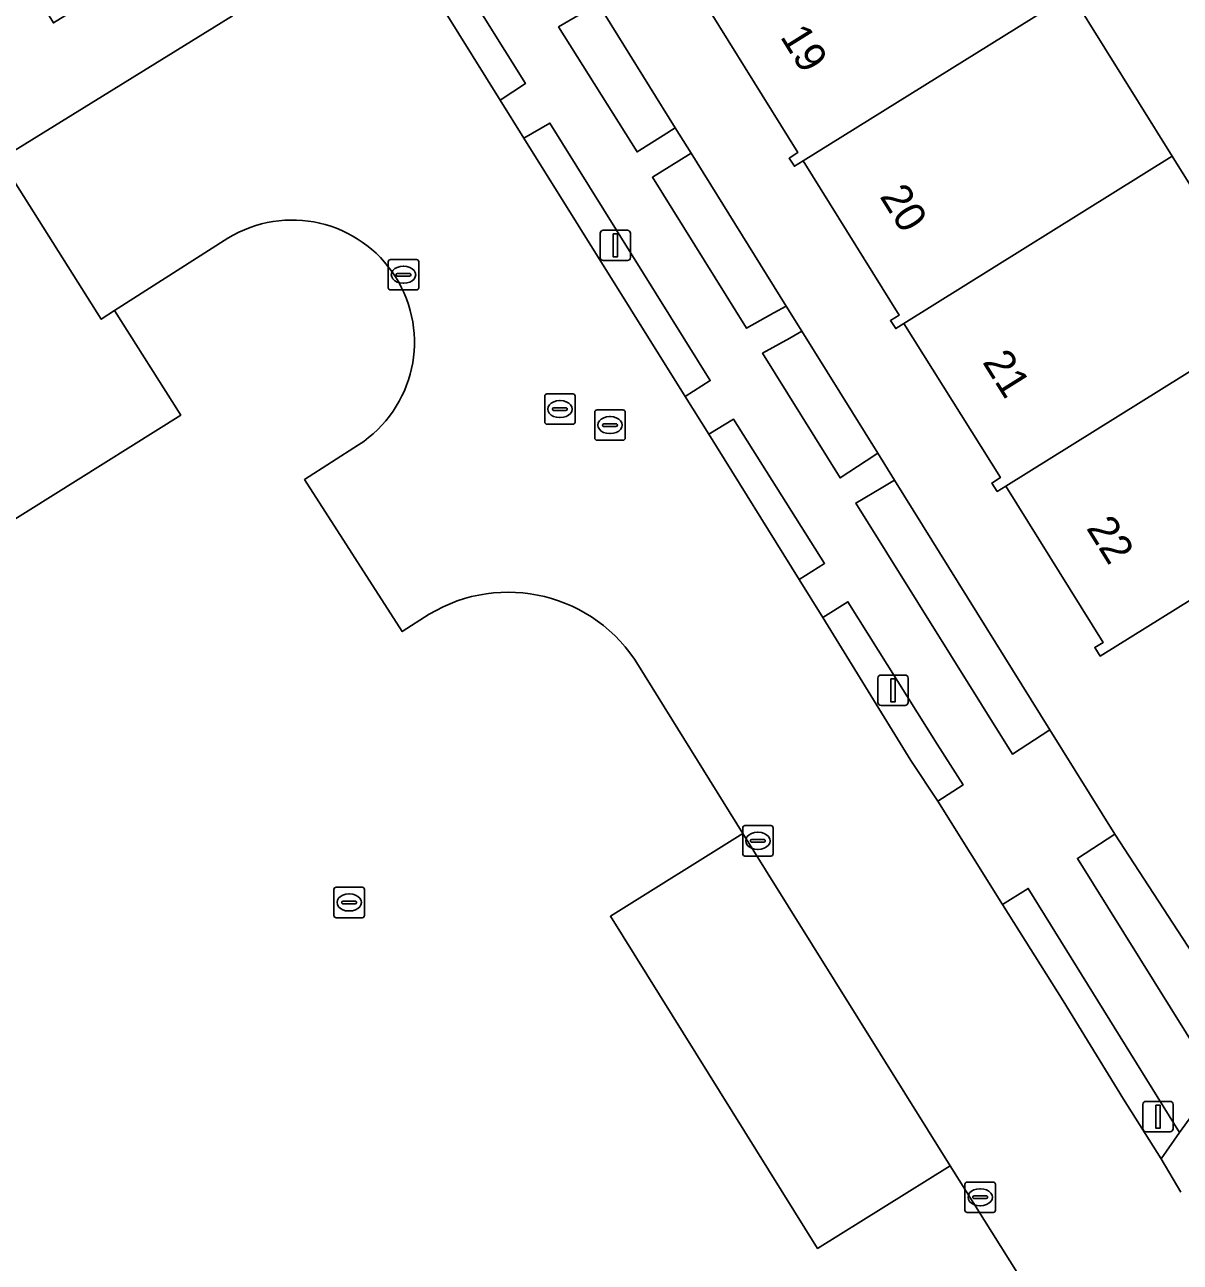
# Model space of a CAD drawing. Extents: x 159279 to 160377, y 384531 to 385888.
# Drawn here: x 159510.12 to 159548.1, y 385281.77 to 385322.46 of the extents above; entities that cross this region are included whole.
import ezdxf

# ---------------------------------------------------------------- set-up
doc = ezdxf.new("R2010")
doc.units = 0
for name, color, linetype in [('IMGEO_Erf', 7, 'Continuous'), ('IMGEO_Groenvoorziening', 7, 'Continuous'), ('IMGEO_Kolk', 7, 'Continuous'), ('IMGEO_Lichtmast', 7, 'Continuous'), ('IMGEO_Pand', 7, 'Continuous'), ('IMGEO_Pand_nummerreeks', 7, 'Continuous'), ('IMGEO_Parkeervlak_open', 7, 'Continuous'), ('IMGEO_Rijbaan_lokaal_open', 7, 'Continuous'), ('IMGEO_Rioolput', 7, 'Continuous'), ('IMGEO_Terreindeel_gesloten', 7, 'Continuous'), ('IMGEO_Voetgangersgebied_open', 7, 'Continuous'), ('IMGEO_Voetpad_open', 7, 'Continuous')]:
    doc.layers.add(name, color=color, linetype=linetype)

msp = doc.modelspace()

# ---------------------------------------------------------------- linework, layer by layer
at = {"layer": 'IMGEO_Erf'}
msp.add_lwpolyline([(159544.511, 385323.473), (159547.84, 385318.137), (159551.181, 385312.781), (159553.45, 385314.197), (159552.802, 385315.254), (159555.238, 385316.749), (159556.357, 385314.929), (159553.927, 385313.42), (159558.737, 385305.711), (159561.613, 385309.739), (159558.526, 385314.545), (159561.166, 385316.192), (159563.523, 385312.414), (159566.465, 385316.708), (159572.183, 385320.11), (159582.07, 385326.296)], dxfattribs=at)
at = {"layer": 'IMGEO_Groenvoorziening'}
for points in [[(159500.64, 385348.943), (159498.146, 385352.954), (159493.776, 385350.243), (159488.31, 385359.005), (159492.658, 385361.728), (159490.152, 385365.746), (159485.794, 385363.031), (159480.341, 385371.812), (159484.701, 385374.506), (159481.423, 385379.772), (159481.223, 385380.079), (159473.614, 385375.297), (159509.752, 385318.295), (159516.946, 385322.749), (159515.441, 385325.224), (159511.063, 385322.514), (159504.254, 385333.446), (159508.6, 385336.129), (159506.114, 385340.158), (159501.739, 385337.466), (159496.29, 385346.227)], [(159520.255, 385328.8), (159525.749, 385319.979), (159526.576, 385320.524), (159521.094, 385329.298)], [(159528.965, 385323.142), (159528.556, 385322.903), (159527.669, 385322.385), (159530.249, 385318.277), (159531.106, 385318.817), (159531.501, 385319.066)], [(159572.183, 385320.11), (159566.465, 385316.708), (159563.523, 385312.414), (159561.613, 385309.739), (159558.737, 385305.711), (159553.996, 385299.07), (159548.652, 385291.686), (159545.948, 385295.841), (159544.72, 385295.047), (159549.295, 385287.709)], [(159526.527, 385318.725), (159531.825, 385310.237), (159532.654, 385310.759), (159527.381, 385319.225)], [(159532.02, 385318.232), (159531.625, 385317.986), (159530.753, 385317.443), (159533.848, 385312.475), (159534.747, 385312.983), (159535.145, 385313.208)], [(159535.661, 385312.379), (159535.263, 385312.155), (159534.37, 385311.653), (159536.921, 385307.559), (159537.781, 385308.121), (159538.156, 385308.367)], [(159532.61, 385308.995), (159535.574, 385304.213), (159536.412, 385304.745), (159533.418, 385309.486)], [(159538.705, 385307.485), (159538.32, 385307.257), (159537.434, 385306.731), (159542.582, 385298.475), (159543.815, 385299.271)], [(159537.175, 385303.487), (159536.35, 385302.972), (159539.25, 385298.267), (159540.128, 385296.932), (159540.961, 385297.46), (159540.116, 385298.801)], [(159542.263, 385293.526), (159544.248, 385290.361), (159546.236, 385287.125), (159547.47, 385285.17), (159548.078, 385286.038), (159543.103, 385294.058)]]:
    msp.add_lwpolyline(points, close=True, dxfattribs=at)
for points in [[(159516.798, 385315.437), (159513.073, 385313.056), (159515.25, 385309.623), (159506.85, 385304.364), (159497.859, 385298.653), (159426.009, 385253.608)], [(159523.417, 385303.075), (159522.529, 385302.505), (159519.319, 385307.501), (159521.093, 385308.643)], [(159529.172, 385250), (159546.212, 385275.888), (159545.242, 385277.453), (159540.536, 385284.937), (159536.183, 385282.224), (159529.37, 385293.144), (159533.72, 385295.863), (159530.299, 385301.384)]]:
    msp.add_lwpolyline(points, dxfattribs=at)
for centre, radius, start, end in [((159518.909, 385312.017), 4.019, 302.9081, 121.692), ((159526.01, 385298.779), 5.018, 31.2734, 121.1169)]:
    msp.add_arc(centre, radius, start, end, dxfattribs=at)
at = {"layer": 'IMGEO_Kolk'}
for p, q in [((159522.069, 385313.811), (159522.069, 385314.663)), ((159522.144, 385314.737), (159522.996, 385314.737)), ((159522.557, 385314.517), (159522.582, 385314.517)), ((159523.07, 385314.663), (159523.07, 385313.811)), ((159522.328, 385314.231), (159522.328, 385314.243)), ((159522.766, 385314.194), (159522.368, 385314.194)), ((159522.371, 385314.28), (159522.769, 385314.28)), ((159522.812, 385314.243), (159522.812, 385314.231)), ((159522.996, 385313.737), (159522.144, 385313.737)), ((159522.58, 385313.957), (159522.555, 385313.957)), ((159533.718, 385295.198), (159533.718, 385296.05)), ((159533.793, 385296.124), (159534.645, 385296.124)), ((159534.206, 385295.904), (159534.231, 385295.904)), ((159534.719, 385296.05), (159534.719, 385295.198)), ((159533.977, 385295.618), (159533.977, 385295.63)), ((159534.415, 385295.581), (159534.017, 385295.581)), ((159534.02, 385295.667), (159534.418, 385295.667)), ((159534.229, 385295.344), (159534.204, 385295.344)), ((159534.461, 385295.63), (159534.461, 385295.618)), ((159534.645, 385295.124), (159533.793, 385295.124)), ((159520.284, 385293.171), (159520.284, 385294.023)), ((159520.359, 385294.097), (159521.211, 385294.097)), ((159520.772, 385293.877), (159520.797, 385293.877)), ((159521.285, 385294.023), (159521.285, 385293.171)), ((159520.543, 385293.591), (159520.543, 385293.603)), ((159520.981, 385293.554), (159520.583, 385293.554)), ((159520.586, 385293.64), (159520.984, 385293.64)), ((159520.795, 385293.317), (159520.77, 385293.317)), ((159521.027, 385293.603), (159521.027, 385293.591)), ((159521.211, 385293.097), (159520.359, 385293.097)), ((159541.1, 385284.405), (159541.952, 385284.405)), ((159541.025, 385283.479), (159541.025, 385284.331)), ((159541.327, 385283.948), (159541.725, 385283.948)), ((159541.513, 385284.185), (159541.538, 385284.185)), ((159542.026, 385284.331), (159542.026, 385283.479)), ((159541.284, 385283.899), (159541.284, 385283.911)), ((159541.722, 385283.862), (159541.324, 385283.862)), ((159541.536, 385283.625), (159541.511, 385283.625)), ((159541.768, 385283.911), (159541.768, 385283.899)), ((159541.952, 385283.405), (159541.1, 385283.405))]:
    msp.add_line(p, q, dxfattribs=at)
for points in [[(159522.069, 385313.811), (159522.069, 385314.663)], [(159522.144, 385314.737), (159522.996, 385314.737)], [(159523.07, 385314.663), (159523.07, 385313.811)], [(159522.996, 385313.737), (159522.144, 385313.737)], [(159533.718, 385295.198), (159533.718, 385296.05)], [(159533.793, 385296.124), (159534.645, 385296.124)], [(159534.719, 385296.05), (159534.719, 385295.198)], [(159534.645, 385295.124), (159533.793, 385295.124)], [(159520.284, 385293.171), (159520.284, 385294.023)], [(159520.359, 385294.097), (159521.211, 385294.097)], [(159521.285, 385294.023), (159521.285, 385293.171)], [(159521.211, 385293.097), (159520.359, 385293.097)], [(159541.1, 385284.405), (159541.952, 385284.405)], [(159541.025, 385283.479), (159541.025, 385284.331)], [(159542.026, 385284.331), (159542.026, 385283.479)], [(159541.952, 385283.405), (159541.1, 385283.405)]]:
    msp.add_lwpolyline(points, dxfattribs=at)
for centre, radius, start, end in [((159522.146, 385314.661), 0.0765, 91.552, 178.448), ((159522.146, 385314.661), 0.0765, 91.552, 178.448), ((159522.994, 385314.661), 0.0765, 1.552, 88.448), ((159522.994, 385314.661), 0.0765, 1.552, 88.448), ((159522.368, 385314.24), 0.0403, 85.8775, 175.7526), ((159522.365, 385314.23), 0.0366, 178.938, 274.7102), ((159522.769, 385314.237), 0.043, 264.8664, 352.4533), ((159522.773, 385314.242), 0.0386, 1.7309, 96.639), ((159522.146, 385313.813), 0.0765, 181.552, 268.448), ((159522.146, 385313.813), 0.0765, 181.552, 268.448), ((159522.994, 385313.813), 0.0765, 271.552, 358.448), ((159522.994, 385313.813), 0.0765, 271.552, 358.448), ((159533.795, 385296.048), 0.0765, 91.552, 178.448), ((159533.795, 385296.048), 0.0765, 91.552, 178.448), ((159534.643, 385296.048), 0.0765, 1.552, 88.448), ((159534.643, 385296.048), 0.0765, 1.552, 88.448), ((159534.017, 385295.627), 0.0403, 85.8775, 175.7526), ((159534.014, 385295.617), 0.0366, 178.938, 274.7102), ((159534.418, 385295.624), 0.043, 264.8664, 352.4533), ((159534.422, 385295.629), 0.0386, 1.7309, 96.639), ((159533.795, 385295.2), 0.0765, 181.552, 268.448), ((159533.795, 385295.2), 0.0765, 181.552, 268.448), ((159534.643, 385295.2), 0.0765, 271.552, 358.448), ((159534.643, 385295.2), 0.0765, 271.552, 358.448), ((159520.361, 385294.021), 0.0765, 91.552, 178.448), ((159520.361, 385294.021), 0.0765, 91.552, 178.448), ((159521.209, 385294.021), 0.0765, 1.552, 88.448), ((159521.209, 385294.021), 0.0765, 1.552, 88.448), ((159520.583, 385293.6), 0.0403, 85.8775, 175.7526), ((159520.58, 385293.59), 0.0366, 178.938, 274.7102), ((159520.984, 385293.597), 0.043, 264.8664, 352.4533), ((159520.988, 385293.602), 0.0386, 1.7309, 96.639), ((159520.361, 385293.173), 0.0765, 181.552, 268.448), ((159520.361, 385293.173), 0.0765, 181.552, 268.448), ((159521.209, 385293.173), 0.0765, 271.552, 358.448), ((159521.209, 385293.173), 0.0765, 271.552, 358.448), ((159541.102, 385284.329), 0.0765, 91.552, 178.448), ((159541.102, 385284.329), 0.0765, 91.552, 178.448), ((159541.95, 385284.329), 0.0765, 1.552, 88.448), ((159541.95, 385284.329), 0.0765, 1.552, 88.448), ((159541.324, 385283.908), 0.0403, 85.8775, 175.7526), ((159541.729, 385283.91), 0.0386, 1.7309, 96.639), ((159541.321, 385283.898), 0.0366, 178.938, 274.7102), ((159541.725, 385283.905), 0.043, 264.8664, 352.4533), ((159541.102, 385283.481), 0.0765, 181.552, 268.448), ((159541.102, 385283.481), 0.0765, 181.552, 268.448), ((159541.95, 385283.481), 0.0765, 271.552, 358.448), ((159541.95, 385283.481), 0.0765, 271.552, 358.448)]:
    msp.add_arc(centre, radius, start, end, dxfattribs=at)
for centre, major_axis, ratio, start_param, end_param in [((159522.556, 385314.237), (-0.387, 0.002), 0.722429, 4.712389, 7.853982), ((159522.581, 385314.237), (-0.39, 0.002), 0.717154, 1.570796, 4.712389), ((159534.205, 385295.624), (-0.387, 0.002), 0.722429, 4.712389, 7.853982), ((159534.23, 385295.624), (-0.39, 0.002), 0.717154, 1.570796, 4.712389), ((159520.771, 385293.597), (-0.387, 0.002), 0.722429, 4.712389, 7.853982), ((159520.796, 385293.597), (-0.39, 0.002), 0.717154, 1.570796, 4.712389), ((159541.512, 385283.905), (-0.387, 0.002), 0.722429, 4.712389, 7.853982), ((159541.537, 385283.905), (-0.39, 0.002), 0.717154, 1.570796, 4.712389)]:
    msp.add_ellipse(centre, major_axis=major_axis, ratio=ratio, start_param=start_param, end_param=end_param, dxfattribs=at)
at = {"layer": 'IMGEO_Lichtmast'}
for p, q in [((159529.137, 385315.703), (159529.927, 385315.703)), ((159529.927, 385315.703), (159529.137, 385315.703)), ((159529.037, 385314.803), (159529.037, 385315.603)), ((159529.037, 385315.603), (159529.037, 385314.803)), ((159530.027, 385315.603), (159530.027, 385314.803)), ((159530.027, 385314.803), (159530.027, 385315.603)), ((159529.927, 385314.703), (159529.137, 385314.703)), ((159529.137, 385314.703), (159529.927, 385314.703)), ((159538.265, 385301.074), (159539.055, 385301.074)), ((159539.055, 385301.074), (159538.265, 385301.074)), ((159538.165, 385300.174), (159538.165, 385300.974)), ((159538.165, 385300.974), (159538.165, 385300.174)), ((159539.155, 385300.974), (159539.155, 385300.174)), ((159539.155, 385300.174), (159539.155, 385300.974)), ((159539.055, 385300.074), (159538.265, 385300.074)), ((159538.265, 385300.074), (159539.055, 385300.074)), ((159546.876, 385286.157), (159546.876, 385286.957)), ((159546.876, 385286.957), (159546.876, 385286.157)), ((159546.976, 385287.057), (159547.766, 385287.057)), ((159547.766, 385287.057), (159546.976, 385287.057)), ((159547.866, 385286.957), (159547.866, 385286.157)), ((159547.866, 385286.157), (159547.866, 385286.957)), ((159547.766, 385286.057), (159546.976, 385286.057)), ((159546.976, 385286.057), (159547.766, 385286.057))]:
    msp.add_line(p, q, dxfattribs=at)
for points in [[(159529.457, 385315.578), (159529.607, 385315.578), (159529.607, 385314.828), (159529.457, 385314.828), (159529.457, 385315.578)], [(159538.585, 385300.949), (159538.735, 385300.949), (159538.735, 385300.199), (159538.585, 385300.199), (159538.585, 385300.949)], [(159547.296, 385286.932), (159547.446, 385286.932), (159547.446, 385286.182), (159547.296, 385286.182), (159547.296, 385286.932)]]:
    msp.add_lwpolyline(points, dxfattribs=at)
for centre, start, end in [((159529.137, 385315.603), 90, 180), ((159529.137, 385315.603), 90, 180), ((159529.927, 385315.603), 0, 90), ((159529.927, 385315.603), 360, 90), ((159529.137, 385314.803), 180, 270), ((159529.137, 385314.803), 180, 270), ((159529.927, 385314.803), 270, 0), ((159529.927, 385314.803), 270, 0), ((159538.265, 385300.974), 90, 180), ((159538.265, 385300.974), 90, 180), ((159539.055, 385300.974), 0, 90), ((159539.055, 385300.974), 360, 90), ((159538.265, 385300.174), 180, 270), ((159538.265, 385300.174), 180, 270), ((159539.055, 385300.174), 270, 0), ((159539.055, 385300.174), 270, 0), ((159546.976, 385286.957), 90, 180), ((159546.976, 385286.957), 90, 180), ((159547.766, 385286.957), 0, 90), ((159547.766, 385286.957), 360, 90), ((159546.976, 385286.157), 180, 270), ((159546.976, 385286.157), 180, 270), ((159547.766, 385286.157), 270, 0), ((159547.766, 385286.157), 270, 0)]:
    msp.add_arc(centre, 0.1, start, end, dxfattribs=at)
at = {"layer": 'IMGEO_Pand'}
for points in [[(159544.511, 385323.473), (159541.091, 385328.956), (159531.997, 385323.284), (159532.084, 385323.155), (159532.372, 385323.337), (159535.532, 385318.259), (159535.244, 385318.069), (159535.419, 385317.802), (159535.707, 385317.981)], [(159547.84, 385318.137), (159544.511, 385323.473), (159535.707, 385317.981), (159538.867, 385312.913), (159538.572, 385312.73), (159538.749, 385312.469), (159539.017, 385312.633)], [(159551.181, 385312.781), (159547.84, 385318.137), (159539.017, 385312.633), (159542.192, 385307.567), (159541.908, 385307.384), (159542.085, 385307.111), (159542.368, 385307.283)], [(159553.927, 385313.42), (159553.45, 385314.197), (159551.181, 385312.781), (159542.368, 385307.283), (159545.57, 385302.147), (159545.291, 385301.982), (159545.472, 385301.697), (159550.492, 385304.816), (159553.996, 385299.07), (159558.737, 385305.711)]]:
    msp.add_lwpolyline(points, close=True, dxfattribs=at)
at = {"layer": 'IMGEO_Parkeervlak_open'}
msp.add_lwpolyline([(159533.72, 385295.863), (159529.37, 385293.144), (159536.183, 385282.224), (159540.536, 385284.937)], close=True, dxfattribs=at)
at = {"layer": 'IMGEO_Rijbaan_lokaal_open'}
for points in [[(159508.6, 385336.129), (159515.441, 385325.224), (159516.946, 385322.749), (159509.752, 385318.295)], [(159548.124, 385284.071), (159547.47, 385285.17), (159546.236, 385287.125), (159544.248, 385290.361), (159542.263, 385293.526), (159540.128, 385296.932), (159539.25, 385298.267), (159536.35, 385302.972), (159535.574, 385304.213), (159532.61, 385308.995), (159531.825, 385310.237), (159526.527, 385318.725), (159525.749, 385319.979), (159520.255, 385328.8)], [(159509.325, 385318.031), (159512.632, 385312.774), (159513.073, 385313.056), (159516.798, 385315.437)], [(159521.093, 385308.643), (159519.319, 385307.501), (159522.529, 385302.505), (159523.417, 385303.075)], [(159530.299, 385301.384), (159533.72, 385295.863), (159540.536, 385284.937), (159545.242, 385277.453), (159546.212, 385275.888), (159546.86, 385274.842)]]:
    msp.add_lwpolyline(points, dxfattribs=at)
for centre, radius, start, end in [((159518.909, 385312.017), 4.019, 302.9081, 121.692), ((159526.01, 385298.779), 5.018, 31.2734, 121.1169)]:
    msp.add_arc(centre, radius, start, end, dxfattribs=at)
at = {"layer": 'IMGEO_Rioolput'}
for p, q in [((159527.211, 385309.393), (159527.211, 385310.245)), ((159527.286, 385310.319), (159528.138, 385310.319)), ((159527.699, 385310.099), (159527.724, 385310.099)), ((159528.212, 385310.245), (159528.212, 385309.393)), ((159527.47, 385309.813), (159527.47, 385309.825)), ((159527.908, 385309.776), (159527.51, 385309.776)), ((159527.513, 385309.862), (159527.911, 385309.862)), ((159527.954, 385309.825), (159527.954, 385309.813)), ((159528.856, 385308.868), (159528.856, 385309.72)), ((159528.931, 385309.794), (159529.783, 385309.794)), ((159529.344, 385309.574), (159529.369, 385309.574)), ((159529.857, 385309.72), (159529.857, 385308.868)), ((159528.138, 385309.319), (159527.286, 385309.319)), ((159527.722, 385309.539), (159527.697, 385309.539)), ((159529.115, 385309.288), (159529.115, 385309.3)), ((159529.553, 385309.251), (159529.155, 385309.251)), ((159529.158, 385309.337), (159529.556, 385309.337)), ((159529.599, 385309.3), (159529.599, 385309.288)), ((159529.783, 385308.794), (159528.931, 385308.794)), ((159529.367, 385309.014), (159529.342, 385309.014))]:
    msp.add_line(p, q, dxfattribs=at)
for points in [[(159527.211, 385309.393), (159527.211, 385310.245)], [(159527.286, 385310.319), (159528.138, 385310.319)], [(159528.212, 385310.245), (159528.212, 385309.393)], [(159528.856, 385308.868), (159528.856, 385309.72)], [(159528.931, 385309.794), (159529.783, 385309.794)], [(159529.857, 385309.72), (159529.857, 385308.868)], [(159528.138, 385309.319), (159527.286, 385309.319)], [(159529.783, 385308.794), (159528.931, 385308.794)]]:
    msp.add_lwpolyline(points, dxfattribs=at)
for centre, radius, start, end in [((159527.288, 385310.243), 0.0765, 91.552, 178.448), ((159527.288, 385310.243), 0.0765, 91.552, 178.448), ((159528.136, 385310.243), 0.0765, 1.552, 88.448), ((159528.136, 385310.243), 0.0765, 1.552, 88.448), ((159527.51, 385309.822), 0.0403, 85.8775, 175.7526), ((159527.507, 385309.812), 0.0366, 178.938, 274.7102), ((159527.911, 385309.819), 0.043, 264.8664, 352.4533), ((159527.915, 385309.824), 0.0386, 1.7309, 96.639), ((159528.933, 385309.718), 0.0765, 91.552, 178.448), ((159528.933, 385309.718), 0.0765, 91.552, 178.448), ((159529.781, 385309.718), 0.0765, 1.552, 88.448), ((159529.781, 385309.718), 0.0765, 1.552, 88.448), ((159527.288, 385309.395), 0.0765, 181.552, 268.448), ((159527.288, 385309.395), 0.0765, 181.552, 268.448), ((159528.136, 385309.395), 0.0765, 271.552, 358.448), ((159528.136, 385309.395), 0.0765, 271.552, 358.448), ((159529.155, 385309.297), 0.0403, 85.8775, 175.7526), ((159529.152, 385309.287), 0.0366, 178.938, 274.7102), ((159529.556, 385309.294), 0.043, 264.8664, 352.4533), ((159529.56, 385309.299), 0.0386, 1.7309, 96.639), ((159528.933, 385308.87), 0.0765, 181.552, 268.448), ((159528.933, 385308.87), 0.0765, 181.552, 268.448), ((159529.781, 385308.87), 0.0765, 271.552, 358.448), ((159529.781, 385308.87), 0.0765, 271.552, 358.448)]:
    msp.add_arc(centre, radius, start, end, dxfattribs=at)
for centre, major_axis, ratio, start_param, end_param in [((159527.698, 385309.819), (-0.387, 0.002), 0.722429, 4.712389, 7.853982), ((159527.723, 385309.819), (-0.39, 0.002), 0.717154, 1.570796, 4.712389), ((159529.343, 385309.294), (-0.387, 0.002), 0.722429, 4.712389, 7.853982), ((159529.368, 385309.294), (-0.39, 0.002), 0.717154, 1.570796, 4.712389)]:
    msp.add_ellipse(centre, major_axis=major_axis, ratio=ratio, start_param=start_param, end_param=end_param, dxfattribs=at)
at = {"layer": 'IMGEO_Terreindeel_gesloten'}
for points in [[(159528.965, 385323.142), (159531.501, 385319.066), (159532.02, 385318.232), (159535.145, 385313.208), (159535.661, 385312.379), (159538.156, 385308.367), (159538.705, 385307.485), (159543.815, 385299.271), (159545.948, 385295.841), (159548.652, 385291.686)], [(159550.492, 385304.816), (159545.472, 385301.697), (159545.291, 385301.982), (159545.57, 385302.147), (159542.368, 385307.283), (159542.085, 385307.111), (159541.908, 385307.384), (159542.192, 385307.567), (159539.017, 385312.633), (159538.749, 385312.469), (159538.572, 385312.73), (159538.867, 385312.913), (159535.707, 385317.981), (159535.419, 385317.802), (159535.244, 385318.069), (159535.532, 385318.259), (159532.372, 385323.337)]]:
    msp.add_lwpolyline(points, dxfattribs=at)
at = {"layer": 'IMGEO_Voetgangersgebied_open'}
msp.add_lwpolyline([(159389.39, 385321.78), (159429.394, 385258.118), (159424.986, 385255.303), (159426.009, 385253.608), (159497.859, 385298.653), (159506.85, 385304.364), (159515.25, 385309.623), (159513.073, 385313.056), (159512.632, 385312.774), (159509.325, 385318.031), (159509.752, 385318.295), (159473.614, 385375.297), (159467.362, 385385.157), (159464.704, 385383.64), (159463.396, 385385.729), (159461.661, 385384.66), (159457.508, 385382.049), (159453.622, 385379.606), (159453.246, 385379.369), (159453.794, 385378.488), (159378.085, 385331.09)], dxfattribs=at)
at = {"layer": 'IMGEO_Voetpad_open'}
for points in [[(159521.094, 385329.298), (159526.576, 385320.524), (159525.749, 385319.979), (159526.527, 385318.725), (159527.381, 385319.225), (159532.654, 385310.759), (159531.825, 385310.237), (159532.61, 385308.995), (159533.418, 385309.486), (159536.412, 385304.745), (159535.574, 385304.213), (159536.35, 385302.972), (159537.175, 385303.487), (159540.116, 385298.801), (159540.961, 385297.46), (159540.128, 385296.932), (159542.263, 385293.526), (159543.103, 385294.058), (159548.078, 385286.038), (159549.295, 385287.709), (159544.72, 385295.047), (159545.948, 385295.841), (159543.815, 385299.271), (159542.582, 385298.475), (159537.434, 385306.731), (159538.32, 385307.257), (159538.705, 385307.485), (159538.156, 385308.367), (159537.781, 385308.121), (159536.921, 385307.559), (159534.37, 385311.653), (159535.263, 385312.155), (159535.661, 385312.379), (159535.145, 385313.208), (159534.747, 385312.983), (159533.848, 385312.475), (159530.753, 385317.443), (159531.625, 385317.986), (159532.02, 385318.232), (159531.501, 385319.066), (159531.106, 385318.817), (159530.249, 385318.277), (159527.669, 385322.385), (159528.556, 385322.903)], [(159558.23, 385297.216), (159573.372, 385318.733), (159584.791, 385325.894), (159586.834, 385327.175), (159585.844, 385328.715), (159584.469, 385327.797), (159582.07, 385326.296), (159572.183, 385320.11), (159549.295, 385287.709), (159548.078, 385286.038), (159547.47, 385285.17), (159548.124, 385284.071)]]:
    msp.add_lwpolyline(points, dxfattribs=at)

# ---------------------------------------------------------------- texts
at = {"layer": 'IMGEO_Pand_nummerreeks'}
for s, rotation, p in [('19', 301.8963, (159534.93, 385322.065)), ('20', 301.9422, (159538.203, 385316.813)), ('21', 302.074, (159541.581, 385311.367)), ('22', 301.9422, (159544.994, 385305.907))]:
    msp.add_text(s, height=1, rotation=rotation, dxfattribs=at).set_placement(p)

doc.saveas('drawing.dxf')
